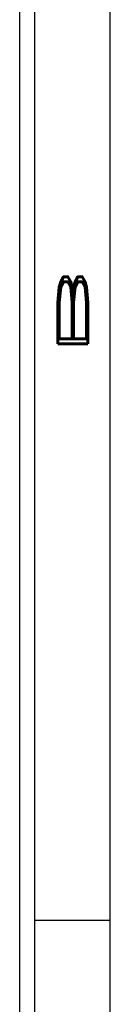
# Model space of a CAD drawing. Header units: inches. Extents: x 220 to 877, y 4 to 174.
# Tile 276 of 656: x 447.102 to 447.402, y 41.023 to 44.294. Entities that reach past the tile are written whole.
import ezdxf

# ---------------------------------------------------------------- set-up
doc = ezdxf.new("R2010")
doc.units = ezdxf.units.IN
doc.header["$LTSCALE"] = 0.5
doc.header["$MEASUREMENT"] = 0
doc.layers.add('SID-M-D', color=42, linetype='Continuous')
doc.layers.add('SID-M-S', color=105, linetype='Continuous')
doc.styles.add('R', font='ROMAND.SHX')

# ---------------------------------------------------------------- blocks, each defined once
blk = doc.blocks.new('*U9')
at = {"layer": 'SID-M-S'}
for p, q in [((0.2499999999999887, 6.661338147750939e-16), (0.2499999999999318, 21.99999999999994)), ((0.3, 6.661338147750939e-16), (0.299999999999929, 21.99999999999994)), ((0.55, 6.661338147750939e-16), (0.549999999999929, 21.99999999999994)), ((0.2999999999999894, 2.999999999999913), (0.5499999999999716, 2.999999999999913))]:
    blk.add_line(p, q, dxfattribs=at)
at = {"layer": 'SID-M-D', "style": 'R', "width": 4}
blk.add_text('B', height=0.09999999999, rotation=90, dxfattribs=at).set_placement((0.4762159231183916, 4.846344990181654))

msp = doc.modelspace()

# ---------------------------------------------------------------- block references
at = {"layer": 'SID-M-D'}
msp.add_blockref('*U9', (446.851711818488, 38.30166505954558), dxfattribs=at)

doc.saveas('drawing.dxf')
